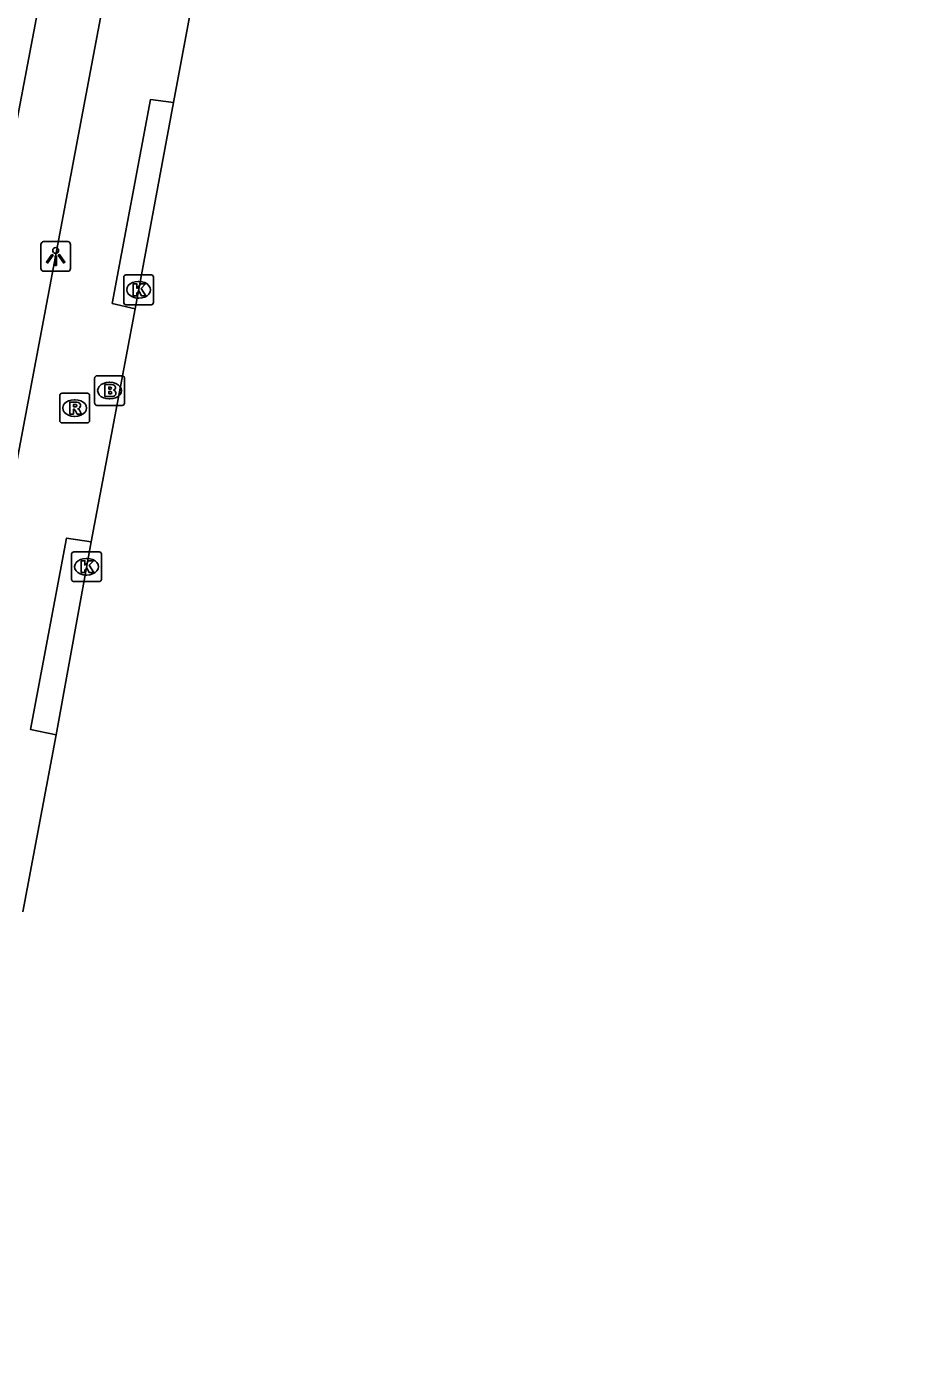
# Model space of a CAD drawing. Extents: x 161258 to 161838, y 380836 to 381727.
# Drawn here: x 161780.45 to 161809.91, y 381339.69 to 381384.28 of the extents above; entities that cross this region are included whole.
import ezdxf

# ---------------------------------------------------------------- set-up
doc = ezdxf.new("R2010")
doc.units = 0
for name, color, linetype in [('IMGEO_Brandkraan', 7, 'Continuous'), ('IMGEO_Fietspad_open', 7, 'Continuous'), ('IMGEO_Kolk', 7, 'Continuous'), ('IMGEO_Lichtpunt', 7, 'Continuous'), ('IMGEO_Rijbaan_regionaal_gesloten', 7, 'Continuous'), ('IMGEO_Rioolput', 7, 'Continuous'), ('IMGEO_Voetpad_open', 7, 'Continuous')]:
    doc.layers.add(name, color=color, linetype=linetype)

msp = doc.modelspace()

# ---------------------------------------------------------------- linework, layer by layer
at = {"layer": 'IMGEO_Brandkraan'}
for p, q in [((161782.816, 381372.54), (161783.668, 381372.54)), ((161782.741, 381371.614), (161782.741, 381372.466)), ((161783.229, 381372.32), (161783.254, 381372.32)), ((161783.742, 381372.466), (161783.742, 381371.614)), ((161783.252, 381371.76), (161783.227, 381371.76)), ((161783.668, 381371.54), (161782.816, 381371.54))]:
    msp.add_line(p, q, dxfattribs=at)
for points in [[(161782.816, 381372.54), (161783.668, 381372.54)], [(161782.741, 381371.614), (161782.741, 381372.466)], [(161783.089, 381372.24), (161783.089, 381371.84), (161783.302, 381371.84)], [(161783.32, 381372.24), (161783.089, 381372.24)], [(161783.268, 381372.159), (161783.214, 381372.159), (161783.214, 381372.083)], [(161783.742, 381372.466), (161783.742, 381371.614)], [(161783.214, 381372.083), (161783.267, 381372.083)], [(161783.276, 381372.007), (161783.214, 381372.007), (161783.214, 381371.926)], [(161783.214, 381371.926), (161783.276, 381371.926)], [(161783.668, 381371.54), (161782.816, 381371.54)]]:
    msp.add_lwpolyline(points, dxfattribs=at)
for centre, radius, start, end in [((161782.818, 381372.464), 0.0765, 91.552, 178.448), ((161782.818, 381372.464), 0.0765, 91.552, 178.448), ((161783.666, 381372.464), 0.0765, 1.552, 88.448), ((161783.666, 381372.464), 0.0765, 1.552, 88.448), ((161783.269, 381372.121), 0.0379, 267.8285, 90.9355), ((161783.324, 381372.095), 0.145, 59.4692, 91.5367), ((161783.349, 381372.142), 0.0922, 285.5137, 58.1501), ((161783.277, 381371.966), 0.0404, 269.8759, 90.5077), ((161783.308, 381372.091), 0.251, 268.6676, 293.5347), ((161783.354, 381371.95), 0.105, 301.3115, 78.989), ((161782.818, 381371.616), 0.0765, 181.552, 268.448), ((161782.818, 381371.616), 0.0765, 181.552, 268.448), ((161783.666, 381371.616), 0.0765, 271.552, 358.448), ((161783.666, 381371.616), 0.0765, 271.552, 358.448)]:
    msp.add_arc(centre, radius, start, end, dxfattribs=at)
for centre, major_axis, ratio, start_param, end_param in [((161783.228, 381372.04), (-0.387, 0.002), 0.722429, 4.712389, 7.853982), ((161783.253, 381372.04), (-0.39, 0.002), 0.717154, 1.570796, 4.712389)]:
    msp.add_ellipse(centre, major_axis=major_axis, ratio=ratio, start_param=start_param, end_param=end_param, dxfattribs=at)
at = {"layer": 'IMGEO_Fietspad_open'}
for points in [[(161776.847, 381352.346), (161788.338, 381413.247), (161792.085, 381430.647), (161795.911, 381451.079), (161805.168, 381500), (161809.91, 381525.057)], [(161784.101, 381374.793), (161783.333, 381374.97), (161784.618, 381381.828), (161785.397, 381381.732)], [(161781.444, 381360.46), (161780.579, 381360.643), (161781.798, 381367.078), (161782.621, 381366.955)]]:
    msp.add_lwpolyline(points, dxfattribs=at)
at = {"layer": 'IMGEO_Kolk'}
for p, q in [((161783.718, 381375.003), (161783.718, 381375.855)), ((161783.793, 381375.929), (161784.645, 381375.929)), ((161784.206, 381375.709), (161784.231, 381375.709)), ((161784.719, 381375.855), (161784.719, 381375.003)), ((161784.645, 381374.929), (161783.793, 381374.929)), ((161784.229, 381375.149), (161784.204, 381375.149)), ((161781.967, 381365.69), (161781.967, 381366.542)), ((161782.042, 381366.616), (161782.894, 381366.616)), ((161782.455, 381366.396), (161782.48, 381366.396)), ((161782.968, 381366.542), (161782.968, 381365.69)), ((161782.894, 381365.616), (161782.042, 381365.616)), ((161782.478, 381365.836), (161782.453, 381365.836))]:
    msp.add_line(p, q, dxfattribs=at)
for points in [[(161783.718, 381375.003), (161783.718, 381375.855)], [(161783.793, 381375.929), (161784.645, 381375.929)], [(161784.719, 381375.855), (161784.719, 381375.003)], [(161784.039, 381375.629), (161784.162, 381375.629), (161784.162, 381375.478), (161784.292, 381375.629), (161784.456, 381375.629), (161784.31, 381375.478), (161784.463, 381375.229), (161784.311, 381375.229), (161784.226, 381375.393), (161784.162, 381375.326), (161784.162, 381375.229), (161784.039, 381375.229), (161784.039, 381375.629)], [(161784.645, 381374.929), (161783.793, 381374.929)], [(161781.967, 381365.69), (161781.967, 381366.542)], [(161782.042, 381366.616), (161782.894, 381366.616)], [(161782.288, 381366.316), (161782.411, 381366.316), (161782.411, 381366.165), (161782.541, 381366.316), (161782.705, 381366.316), (161782.559, 381366.165), (161782.712, 381365.916), (161782.56, 381365.916), (161782.475, 381366.08), (161782.411, 381366.013), (161782.411, 381365.916), (161782.288, 381365.916), (161782.288, 381366.316)], [(161782.968, 381366.542), (161782.968, 381365.69)], [(161782.894, 381365.616), (161782.042, 381365.616)]]:
    msp.add_lwpolyline(points, dxfattribs=at)
for centre, start, end in [((161783.795, 381375.853), 91.552, 178.448), ((161783.795, 381375.853), 91.552, 178.448), ((161784.643, 381375.853), 1.552, 88.448), ((161784.643, 381375.853), 1.552, 88.448), ((161783.795, 381375.005), 181.552, 268.448), ((161783.795, 381375.005), 181.552, 268.448), ((161784.643, 381375.005), 271.552, 358.448), ((161784.643, 381375.005), 271.552, 358.448), ((161782.044, 381366.54), 91.552, 178.448), ((161782.044, 381366.54), 91.552, 178.448), ((161782.892, 381366.54), 1.552, 88.448), ((161782.892, 381366.54), 1.552, 88.448), ((161782.044, 381365.692), 181.552, 268.448), ((161782.044, 381365.692), 181.552, 268.448), ((161782.892, 381365.692), 271.552, 358.448), ((161782.892, 381365.692), 271.552, 358.448)]:
    msp.add_arc(centre, 0.0765, start, end, dxfattribs=at)
for centre, major_axis, ratio, start_param, end_param in [((161784.205, 381375.429), (-0.387, 0.002), 0.722429, 4.712389, 7.853982), ((161784.23, 381375.429), (-0.39, 0.002), 0.717154, 1.570796, 4.712389), ((161782.454, 381366.116), (-0.387, 0.002), 0.722429, 4.712389, 7.853982), ((161782.479, 381366.116), (-0.39, 0.002), 0.717154, 1.570796, 4.712389)]:
    msp.add_ellipse(centre, major_axis=major_axis, ratio=ratio, start_param=start_param, end_param=end_param, dxfattribs=at)
at = {"layer": 'IMGEO_Lichtpunt'}
for p, q in [((161781.834, 381377.049), (161781.026, 381377.049)), ((161781.834, 381377.049), (161781.026, 381377.049)), ((161780.932, 381376.954), (161780.932, 381376.147)), ((161780.932, 381376.954), (161780.932, 381376.147)), ((161781.928, 381376.147), (161781.928, 381376.954)), ((161781.928, 381376.147), (161781.928, 381376.954)), ((161781.026, 381376.053), (161781.834, 381376.053)), ((161781.026, 381376.053), (161781.834, 381376.053))]:
    msp.add_line(p, q, dxfattribs=at)
for points in [[(161781.306, 381376.618), (161781.345, 381376.59), (161781.157, 381376.328), (161781.119, 381376.355), (161781.306, 381376.618)], [(161781.408, 381376.57), (161781.455, 381376.57), (161781.455, 381376.248), (161781.408, 381376.248), (161781.408, 381376.57)], [(161781.518, 381376.59), (161781.556, 381376.617), (161781.743, 381376.355), (161781.704, 381376.327), (161781.518, 381376.59)]]:
    msp.add_lwpolyline(points, dxfattribs=at)
msp.add_circle((161781.431, 381376.752), 0.0994, dxfattribs=at)
for centre, start, end in [((161781.026, 381376.954), 90, 180), ((161781.026, 381376.954), 90, 180), ((161781.834, 381376.954), 0, 90), ((161781.834, 381376.954), 0, 90), ((161781.026, 381376.147), 180, 270), ((161781.026, 381376.147), 180, 270), ((161781.834, 381376.147), 270, 0), ((161781.834, 381376.147), 270, 360)]:
    msp.add_arc(centre, 0.0946, start, end, dxfattribs=at)
at = {"layer": 'IMGEO_Rijbaan_regionaal_gesloten'}
for points in [[(161787.133, 381391.038), (161785.397, 381381.732)], [(161785.397, 381381.732), (161784.101, 381374.793)], [(161784.101, 381374.793), (161782.621, 381366.955)], [(161782.621, 381366.955), (161781.444, 381360.46)], [(161781.444, 381360.46), (161780.32, 381354.51)]]:
    msp.add_lwpolyline(points, dxfattribs=at)
at = {"layer": 'IMGEO_Rioolput'}
for p, q in [((161781.568, 381371.026), (161781.568, 381371.878)), ((161781.643, 381371.952), (161782.495, 381371.952)), ((161782.056, 381371.732), (161782.081, 381371.732)), ((161782.569, 381371.878), (161782.569, 381371.026)), ((161782.495, 381370.952), (161781.643, 381370.952)), ((161782.079, 381371.172), (161782.054, 381371.172))]:
    msp.add_line(p, q, dxfattribs=at)
for points in [[(161781.568, 381371.026), (161781.568, 381371.878)], [(161781.643, 381371.952), (161782.495, 381371.952)], [(161782.157, 381371.65), (161781.905, 381371.652), (161781.905, 381371.252)], [(161782.569, 381371.878), (161782.569, 381371.026)], [(161781.905, 381371.252), (161782.029, 381371.252), (161782.029, 381371.414), (161782.04, 381371.414)], [(161782.083, 381371.571), (161782.029, 381371.571), (161782.029, 381371.49)], [(161782.029, 381371.49), (161782.081, 381371.49)], [(161782.087, 381371.385), (161782.158, 381371.252), (161782.298, 381371.252), (161782.233, 381371.378)], [(161782.495, 381370.952), (161781.643, 381370.952)]]:
    msp.add_lwpolyline(points, dxfattribs=at)
for centre, radius, start, end in [((161781.645, 381371.876), 0.0765, 91.552, 178.448), ((161781.645, 381371.876), 0.0765, 91.552, 178.448), ((161782.156, 381371.54), 0.109, 350.3612, 89.416), ((161782.493, 381371.876), 0.0765, 1.552, 88.448), ((161782.493, 381371.876), 0.0765, 1.552, 88.448), ((161782.039, 381371.361), 0.0533, 26.0293, 88.6989), ((161782.065, 381371.679), 0.19, 274.7715, 282.9687), ((161782.089, 381371.475), 0.0964, 77.0061, 93.1865), ((161782.103, 381371.532), 0.0378, 276.6634, 79.6772), ((161782.154, 381371.54), 0.112, 277.5842, 350.9817), ((161782.138, 381371.325), 0.108, 29.5134, 73.7905), ((161781.645, 381371.028), 0.0765, 181.552, 268.448), ((161781.645, 381371.028), 0.0765, 181.552, 268.448), ((161782.493, 381371.028), 0.0765, 271.552, 358.448), ((161782.493, 381371.028), 0.0765, 271.552, 358.448)]:
    msp.add_arc(centre, radius, start, end, dxfattribs=at)
for centre, major_axis, ratio, start_param, end_param in [((161782.055, 381371.452), (-0.387, 0.002), 0.722429, 4.712389, 7.853982), ((161782.08, 381371.452), (-0.39, 0.002), 0.717154, 1.570796, 4.712389)]:
    msp.add_ellipse(centre, major_axis=major_axis, ratio=ratio, start_param=start_param, end_param=end_param, dxfattribs=at)
at = {"layer": 'IMGEO_Voetpad_open'}
msp.add_lwpolyline([(161788.344, 381422.794), (161787.036, 381416.236), (161786.798, 381416.269), (161772.254, 381339.69), (161749.605, 381342.632)], dxfattribs=at)

doc.saveas('drawing.dxf')
